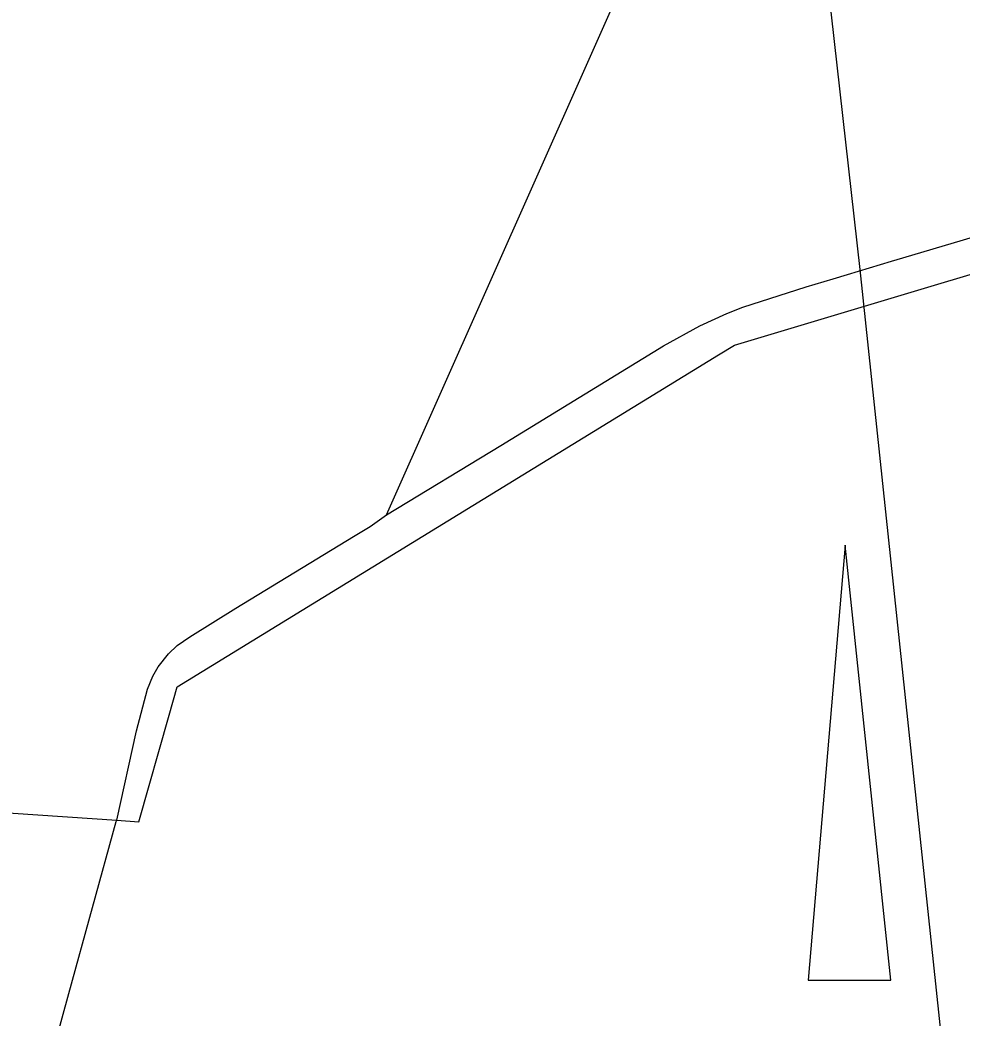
# Model space of a CAD drawing. Extents: x 1674899 to 2057726, y 653888 to 988278.
# Drawn here: x 1813136 to 1815614, y 840840 to 843466 of the extents above; entities that cross this region are included whole.
import ezdxf

# ---------------------------------------------------------------- set-up
doc = ezdxf.new("R2010")
doc.units = 0
for name, color, linetype in [('GM_X_Corporation', 7, 'Continuous'), ('GM_X_County_Road', 7, 'Continuous'), ('GM_X_Rail_Line', 7, 'Continuous'), ('GM_X_US_Route', 7, 'Continuous'), ('SH_Data', 7, 'Continuous')]:
    doc.layers.add(name, color=color, linetype=linetype)

msp = doc.modelspace()

# ---------------------------------------------------------------- linework, layer by layer
at = {"layer": 'GM_X_Corporation'}
msp.add_lwpolyline([(1812507.1, 841419.6), (1813390.6, 841360.2), (1813448.7, 841356.3), (1813528.7, 841636.6), (1813550, 841711.4), (1814974.2, 842584.2), (1815015.7, 842609.9), (1816153.3, 842950.9), (1816402.7, 842466.3), (1815846.3, 842310.5), (1815989.3, 840913.5), (1816079.5, 840907.3), (1816036.3, 840399.7), (1816991.9, 840894.1), (1816991.9, 840847.1), (1817453.7, 840834.2)], dxfattribs=at)
msp.add_lwpolyline([(1815209.9, 840939.2), (1815426.9, 840939.3), (1815307.2, 842084)], close=True, dxfattribs=at)
at = {"layer": 'GM_X_County_Road'}
msp.add_lwpolyline([(1814100.7, 842163.9), (1814760.4, 843649.3), (1815210.3, 844662.2), (1816319.7, 847160.1), (1816350.6, 847229.4), (1816426.4, 847397.7), (1816452.3, 847455.2)], dxfattribs=at)
at = {"layer": 'GM_X_Rail_Line'}
msp.add_lwpolyline([(1815614.4, 840275.9), (1815346.6, 842809.4), (1815225.4, 843885.4), (1815162.7, 844489.7), (1815024.3, 845825.8), (1814900, 847022.3)], dxfattribs=at)
at = {"layer": 'GM_X_US_Route'}
for points in [[(1815275.4, 842784.8), (1815312.9, 842796.1), (1815428.8, 842830.9), (1815459, 842839.4), (1815833.8, 842951.1)], [(1814013.6, 842106.5), (1814057.1, 842133.1), (1814100.7, 842163.9), (1814400.9, 842346.5), (1814829, 842608.4), (1814924.8, 842660.8), (1814995.9, 842693.2), (1815037.5, 842709.9), (1815204.6, 842763.7), (1815275.4, 842784.8)], [(1813389.6, 841356.6), (1813390.6, 841360.2), (1813442.5, 841595.8), (1813471.4, 841704.8), (1813485.6, 841738.8), (1813500, 841764), (1813527.2, 841798.2), (1813549.8, 841819.6), (1813583.2, 841843.1), (1813704.4, 841917.7), (1814013.6, 842106.5)], [(1812711, 838944.9), (1812876.8, 839516.3), (1812928.3, 839693.8), (1812983.8, 839886.5), (1813144.2, 840465.7), (1813264.3, 840904.6), (1813389.6, 841356.6)]]:
    msp.add_lwpolyline(points, dxfattribs=at)
at = {"layer": 'SH_Data'}
for points in [[(1815275.4, 842784.8), (1815312.9, 842796.1), (1815428.8, 842830.9), (1815459, 842839.4), (1815833.8, 842951.1)], [(1814013.6, 842106.5), (1814057.1, 842133.1), (1814100.7, 842163.9), (1814400.9, 842346.5), (1814829, 842608.4), (1814924.8, 842660.8), (1814995.9, 842693.2), (1815037.5, 842709.9), (1815204.6, 842763.7), (1815275.4, 842784.8)], [(1813389.6, 841356.6), (1813390.6, 841360.2), (1813442.5, 841595.8), (1813471.4, 841704.8), (1813485.6, 841738.8), (1813500, 841764), (1813527.2, 841798.2), (1813549.8, 841819.6), (1813583.2, 841843.1), (1813704.4, 841917.7), (1814013.6, 842106.5)], [(1812711, 838944.9), (1812876.8, 839516.3), (1812928.3, 839693.8), (1812983.8, 839886.5), (1813144.2, 840465.7), (1813264.3, 840904.6), (1813389.6, 841356.6)]]:
    msp.add_lwpolyline(points, dxfattribs=at)

doc.saveas('drawing.dxf')
